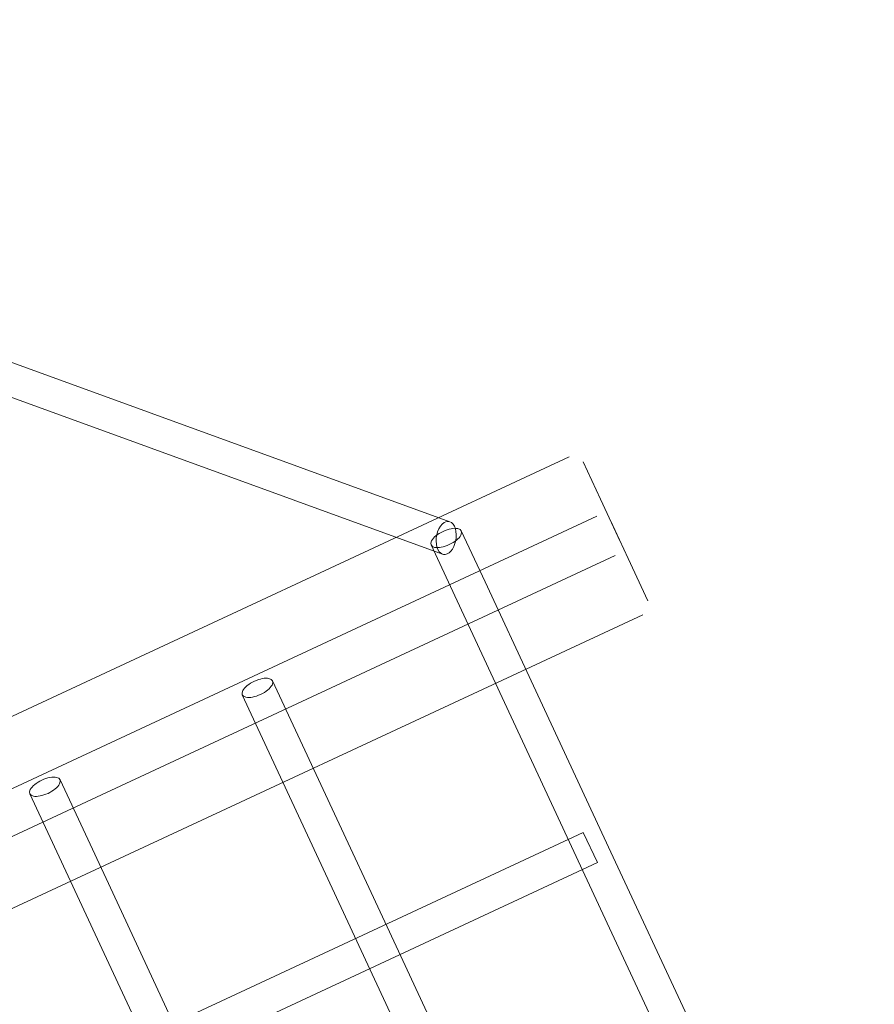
# Model space of a CAD drawing. Header units: millimetres. Extents: x -188930 to 271134, y -158090 to 283816.
# Tile 529 of 610: x 51338 to 51748, y 73888 to 74360. Entities that reach past the tile are written whole.
import ezdxf

# ---------------------------------------------------------------- set-up
doc = ezdxf.new("R2010")
doc.units = ezdxf.units.MM
doc.linetypes.add('AA_PRZERYWANA', pattern=[4, 3, -1])
doc.layers.add('A-DETL-1', color=5, linetype='AA_PRZERYWANA', lineweight=25)
doc.layers.add('I-FURN', color=30, linetype='Continuous', lineweight=9)

# ---------------------------------------------------------------- blocks, each defined once
blk = doc.blocks.new('LARSLAJ_hamak - LARSLAJ_hamak-V32-PZT-dwg')
at = {"layer": 'I-FURN'}
for p, q in [((-977.12, 518.54), (-977.12, -521.46)), ((-945.67, 518.54), (-945.67, -521.46)), ((-924.93, -521.46), (-924.93, 518.54)), ((-893.47, -521.46), (-893.47, 518.54)), ((-1075.76, 448.54), (-1075.76, -451.46)), ((-1059.76, -451.46), (-1059.76, 448.54)), ((-706.44, -242.45), (-910.13, -446.57)), ((-897.55, -456.35), (-693.86, -252.23)), ((-903.84, -443.46), (-930.82, -443.46)), ((-1075.76, -451.46), (-1059.76, -451.46)), ((-1075.76, -451.46), (-1059.76, -451.46)), ((-930.82, -459.46), (-903.84, -459.46)), ((-972.12, -526.46), (-949.65, -526.46)), ((-949.65, -526.46), (-929.93, -526.46)), ((-940.67, -526.46), (-918.2, -526.46)), ((-918.2, -526.46), (-898.47, -526.46))]:
    blk.add_line(p, q, dxfattribs=at)
at = {"layer": 'I-FURN', "flags": 128}
for points in [[(-930.82, -218.46), (-1017.99, -218.46), (-1106.71, -218.46), (-1196.83, -218.46), (-1288.2, -218.46), (-1380.67, -218.46), (-1474.11, -218.46), (-1568.36, -218.46), (-1663.27, -218.46), (-1758.68, -218.46), (-1854.46, -218.46), (-1950.43, -218.46), (-2046.45, -218.46), (-2142.37, -218.46), (-2238.03, -218.46), (-2333.28, -218.46), (-2427.96, -218.46), (-2521.93, -218.46), (-2615.03, -218.46), (-2707.12, -218.46), (-2798.04, -218.46), (-2887.66, -218.46), (-2975.83, -218.46), (-3030.81, -218.46)], [(-3030.81, -234.46), (-2943.64, -234.46), (-2854.92, -234.46), (-2764.8, -234.46), (-2673.44, -234.46), (-2580.96, -234.46), (-2487.52, -234.46), (-2393.27, -234.46), (-2298.36, -234.46), (-2202.95, -234.46), (-2107.18, -234.46), (-2011.2, -234.46), (-1915.18, -234.46), (-1819.26, -234.46), (-1723.6, -234.46), (-1628.36, -234.46), (-1533.67, -234.46), (-1439.7, -234.46), (-1346.6, -234.46), (-1254.51, -234.46), (-1163.59, -234.46), (-1073.97, -234.46), (-985.8, -234.46), (-930.82, -234.46)], [(-930.82, -330.96), (-1017.99, -330.96), (-1106.71, -330.96), (-1196.83, -330.96), (-1288.2, -330.96), (-1380.67, -330.96), (-1474.11, -330.96), (-1568.36, -330.96), (-1663.27, -330.96), (-1758.68, -330.96), (-1854.46, -330.96), (-1950.43, -330.96), (-2046.45, -330.96), (-2142.37, -330.96), (-2238.03, -330.96), (-2333.28, -330.96), (-2427.96, -330.96), (-2521.93, -330.96), (-2615.03, -330.96), (-2707.12, -330.96), (-2798.04, -330.96), (-2887.66, -330.96), (-2975.83, -330.96), (-3030.81, -330.96)], [(-3030.81, -346.96), (-2943.64, -346.96), (-2854.92, -346.96), (-2764.8, -346.96), (-2673.44, -346.96), (-2580.96, -346.96), (-2487.52, -346.96), (-2393.27, -346.96), (-2298.36, -346.96), (-2202.95, -346.96), (-2107.18, -346.96), (-2011.2, -346.96), (-1915.18, -346.96), (-1819.26, -346.96), (-1723.6, -346.96), (-1628.36, -346.96), (-1533.67, -346.96), (-1439.7, -346.96), (-1346.6, -346.96), (-1254.51, -346.96), (-1163.59, -346.96), (-1073.97, -346.96), (-985.8, -346.96), (-930.82, -346.96)], [(-930.82, -443.46), (-1017.99, -443.46), (-1106.71, -443.46), (-1196.83, -443.46), (-1288.2, -443.46), (-1380.67, -443.46), (-1474.11, -443.46), (-1568.36, -443.46), (-1663.27, -443.46), (-1758.68, -443.46), (-1854.46, -443.46), (-1950.43, -443.46), (-2046.45, -443.46), (-2142.37, -443.46), (-2238.03, -443.46), (-2333.28, -443.46), (-2427.96, -443.46), (-2521.93, -443.46), (-2615.03, -443.46), (-2707.12, -443.46), (-2798.04, -443.46), (-2887.66, -443.46), (-2975.83, -443.46), (-3030.81, -443.46)], [(-3030.81, -459.46), (-2943.64, -459.46), (-2854.92, -459.46), (-2764.8, -459.46), (-2673.44, -459.46), (-2580.96, -459.46), (-2487.52, -459.46), (-2393.27, -459.46), (-2298.36, -459.46), (-2202.95, -459.46), (-2107.18, -459.46), (-2011.2, -459.46), (-1915.18, -459.46), (-1819.26, -459.46), (-1723.6, -459.46), (-1628.36, -459.46), (-1533.67, -459.46), (-1439.7, -459.46), (-1346.6, -459.46), (-1254.51, -459.46), (-1163.59, -459.46), (-1073.97, -459.46), (-985.8, -459.46), (-930.82, -459.46)]]:
    blk.add_lwpolyline(points, dxfattribs=at)
at = {"layer": 'I-FURN'}
for centre, major_axis, ratio, start_param, end_param in [((-930.82, -226.46), (0, 8), 0.437357, 4.712389, 7.853982), ((-930.82, -226.46), (0, 8), 0.437357, 1.570796, 4.712389), ((-930.82, -338.96), (0, 8), 0.437357, 4.712389, 7.853982), ((-930.82, -338.96), (0, 8), 0.437357, 1.570796, 4.712389), ((-903.84, -451.46), (0, 8), 0.437357, 4.712389, 7.853982), ((-903.84, -451.46), (-6.63, 4.48), 0.59071, 5.887099, 8.927636), ((-903.84, -451.46), (-6.63, 4.48), 0.59071, 2.644451, 5.786043), ((-903.84, -451.46), (0, 8), 0.437357, 1.570796, 4.712389)]:
    blk.add_ellipse(centre, major_axis=major_axis, ratio=ratio, start_param=start_param, end_param=end_param, dxfattribs=at)
blk.add_open_spline([(-908.41, -445.65), (-908.5, -445.67), (-908.68, -445.72), (-908.85, -445.78), (-908.94, -445.81)], degree=3, dxfattribs=at)

msp = doc.modelspace()

# ---------------------------------------------------------------- linework, layer by layer
at = {"layer": 'A-DETL-1'}
msp.add_arc((41477.35, 67739.67), 13801.5, 353.495703, 77.182857, dxfattribs=at)

# ---------------------------------------------------------------- block references
at = {"layer": 'I-FURN', "rotation": 114.9659055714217}
msp.add_blockref('LARSLAJ_hamak - LARSLAJ_hamak-V32-PZT-dwg', (50752.09, 74740.31), dxfattribs=at)

doc.saveas('drawing.dxf')
